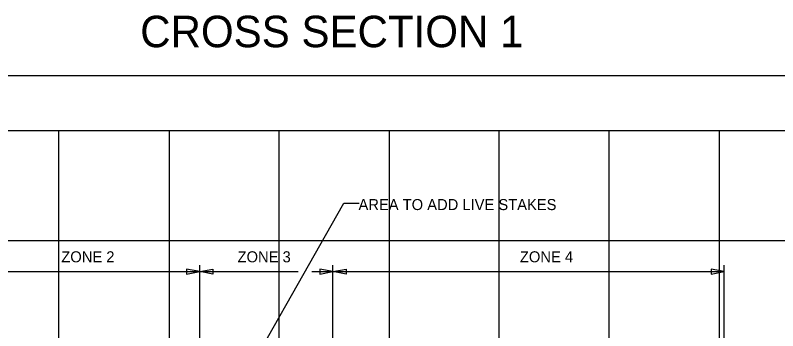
# Model space of a CAD drawing. Extents: x 1578769 to 1579225, y 724002 to 724828.
# Drawn here: x 1578858.15 to 1578892.79, y 724273.06 to 724287.37 of the extents above; entities that cross this region are included whole.
import ezdxf

# ---------------------------------------------------------------- set-up
doc = ezdxf.new("R2010")
doc.units = 0
for name, color, linetype in [('1', 7, 'Continuous'), ('Old_Level_1', 7, 'Continuous'), ('Old_Level_41', 7, 'Continuous')]:
    doc.layers.add(name, color=color, linetype=linetype)

msp = doc.modelspace()

# ---------------------------------------------------------------- linework, layer by layer
at = {"layer": '1'}
for p, q in [((1578866.531, 724269.141), (1578866.531, 724276.038)), ((1578872.582, 724266.116), (1578872.582, 724276.038)), ((1578890.359, 724266.868), (1578890.359, 724276.038)), ((1578856.531, 724275.736), (1578866.531, 724275.736)), ((1578866.531, 724275.736), (1578871, 724275.736)), ((1578871.626, 724275.736), (1578872.582, 724275.736)), ((1578872.582, 724275.736), (1578890.359, 724275.736))]:
    msp.add_line(p, q, dxfattribs=at)
msp.add_lwpolyline([(1578867.555, 724269.098), (1578873.081, 724278.846), (1578873.766, 724278.846)], dxfattribs=at)
for points in [[(1578865.931, 724275.616), (1578866.531, 724275.736), (1578865.931, 724275.856)], [(1578867.131, 724275.616), (1578866.531, 724275.736), (1578867.131, 724275.856)], [(1578871.982, 724275.616), (1578872.582, 724275.736), (1578871.982, 724275.856)], [(1578873.182, 724275.616), (1578872.582, 724275.736), (1578873.182, 724275.856)], [(1578889.759, 724275.616), (1578890.359, 724275.736), (1578889.759, 724275.856)]]:
    msp.add_lwpolyline(points, close=True, dxfattribs=at)
at = {"layer": 'Old_Level_1'}
for points in [[(1578820.135, 724284.641), (1578927.635, 724284.641), (1578927.635, 724249.641), (1578820.135, 724249.641)], [(1578825.135, 724282.141), (1578925.135, 724282.141), (1578925.135, 724252.141), (1578825.135, 724252.141)]]:
    msp.add_lwpolyline(points, close=True, dxfattribs=at)
at = {"layer": 'Old_Level_41'}
for p, q in [((1578860.135, 724252.141), (1578860.135, 724282.141)), ((1578865.135, 724282.141), (1578865.135, 724252.141)), ((1578870.135, 724252.141), (1578870.135, 724282.141)), ((1578875.135, 724282.141), (1578875.135, 724252.141)), ((1578880.135, 724252.141), (1578880.135, 724282.141)), ((1578885.135, 724252.141), (1578885.135, 724282.141)), ((1578890.135, 724252.141), (1578890.135, 724282.141))]:
    msp.add_line(p, q, dxfattribs=at)
msp.add_lwpolyline([(1578925.135, 724277.141), (1578825.135, 724277.141)], dxfattribs=at)

# ---------------------------------------------------------------- texts
at = {"layer": '1'}
for s, p in [('AREA TO ADD LIVE STAKES', (1578873.743, 724278.53)), ('ZONE 2', (1578860.243, 724276.16)), ('ZONE 3', (1578868.25, 724276.16)), ('ZONE 4', (1578881.074, 724276.16))]:
    msp.add_text(s, height=0.5, dxfattribs=at).set_placement(p)
at = {"layer": 'Old_Level_1'}
msp.add_text('CROSS SECTION 1', height=1.42857, dxfattribs=at).set_placement((1578863.827, 724285.918))

doc.saveas('drawing.dxf')
